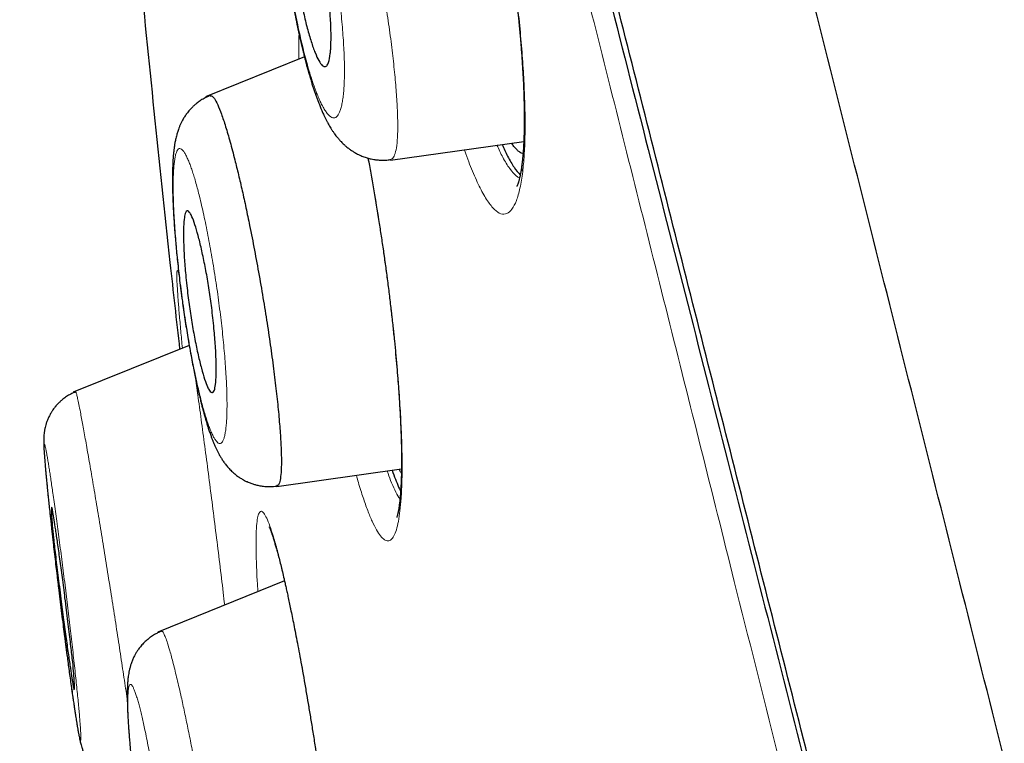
# Model space of a CAD drawing. Header units: millimetres. Extents: x 8 to 428, y 12 to 633.
# Tile 594 of 656: x 29 to 38, y 598 to 605. Entities that reach past the tile are written whole.
import ezdxf

# ---------------------------------------------------------------- set-up
doc = ezdxf.new("R2010")
doc.units = ezdxf.units.MM

msp = doc.modelspace()

# ---------------------------------------------------------------- linework, layer by layer
at = {"color": 7, "linetype": 'Continuous', "lineweight": 30}
for p, q in [((31.4362, 604.4485), (30.4568, 604.0528)), ((32.2882, 603.4288), (33.6048, 603.6139)), ((30.2972, 601.5974), (29.1505, 601.134)), ((29.1741, 601.1347), (29.1754, 601.1343)), ((31.1639, 600.2022), (32.3958, 600.3753)), ((31.2394, 599.2691), (29.9884, 598.7636))]:
    msp.add_line(p, q, dxfattribs=at)
at = {"color": 8, "linetype": 'Continuous', "lineweight": 0}
msp.add_line((31.1627, 600.2105), (31.1574, 600.2093), dxfattribs=at)
for centre, radius, start, end in [((33.8097, 603.3716), 0.2233, 173.17032, 195.19926), ((32.5658, 600.4445), 0.1695, 179.94273, 195.15665)]:
    msp.add_arc(centre, radius, start, end, dxfattribs=at)
at = {"color": 7, "linetype": 'Continuous', "lineweight": 30}
for points, knots in [([(56.3084, 527.3384), (55.9941, 528.5668), (55.3684, 531.0114), (54.3974, 534.7811), (53.4234, 538.5622), (52.4446, 542.3549), (51.3648, 546.5405), (50.183, 551.1198), (48.9006, 556.0848), (47.4721, 561.6321), (45.8955, 567.7613), (44.1799, 574.4914), (42.4631, 581.2401), (40.7476, 588.0178), (39.3195, 593.6739), (38.1816, 598.1969), (37.3257, 601.5945), (36.4727, 604.9786), (35.6271, 608.3232), (34.8459, 611.3996), (34.1381, 614.1634), (33.5133, 616.5785), (32.9472, 618.7238), (32.4509, 620.5782), (32.0208, 622.1762), (31.5881, 623.7788), (31.1759, 625.3003), (30.7985, 626.6691), (30.5002, 627.7515), (30.2756, 628.5792), (30.1231, 629.1471), (30.0342, 629.4727), (29.9948, 629.5945), (29.9826, 629.6146), (29.9857, 629.6052), (29.9857, 629.605)], [0, 0, 0, 0, 0.028425, 0.05657, 0.08452, 0.112315, 0.140016, 0.176199, 0.212256, 0.248183, 0.296953, 0.345657, 0.394582, 0.443744, 0.49315, 0.518006, 0.543042, 0.568293, 0.593809, 0.619642, 0.641414, 0.663436, 0.685472, 0.707234, 0.728735, 0.750032, 0.781689, 0.813116, 0.844401, 0.875629, 0.90684, 0.937939, 0.968835, 0.999454, 1, 1, 1, 1]), ([(54.5761, 527.4603), (54.3206, 528.4477), (53.8101, 530.4211), (53.0168, 533.4619), (52.215, 536.5316), (51.406, 539.6262), (50.5923, 542.7349), (49.6218, 546.4474), (48.4925, 550.7662), (47.2059, 555.6873), (45.8649, 560.8321), (44.4675, 566.1972), (43.0203, 571.7862), (41.5753, 577.3784), (40.1347, 582.9755), (38.6996, 588.5719), (37.5102, 593.2244), (36.5673, 596.9299), (35.8639, 599.6964), (35.1673, 602.4405), (34.4806, 605.1489), (33.8086, 607.8004), (33.2122, 610.1526), (32.6923, 612.1956), (32.2467, 613.9432), (31.8285, 615.5689), (31.3997, 617.217), (30.9761, 618.8254), (30.5716, 620.3571), (30.1957, 621.7794), (29.8532, 623.0757), (29.5446, 624.2322), (29.2853, 625.1978), (29.073, 625.9938), (28.8919, 626.6849), (28.7556, 627.2131), (28.6704, 627.5424), (28.6329, 627.6688), (28.6214, 627.6916), (28.6242, 627.6814), (28.6243, 627.6812)], [0, 0, 0, 0, 0.023406, 0.046777, 0.070122, 0.093442, 0.116743, 0.140035, 0.176612, 0.213166, 0.24969, 0.291147, 0.332584, 0.37405, 0.415564, 0.457116, 0.498706, 0.519522, 0.540358, 0.561218, 0.582102, 0.603013, 0.623947, 0.639667, 0.655399, 0.671137, 0.686871, 0.707827, 0.728758, 0.749662, 0.77471, 0.79973, 0.824744, 0.849753, 0.874758, 0.906003, 0.93721, 0.968374, 0.999494, 1, 1, 1, 1]), ([(28.6685, 627.05), (28.6877, 626.9842), (28.7295, 626.8404), (28.889, 626.2191), (29.1259, 625.3278), (29.4129, 624.2626), (29.7761, 622.9206), (30.1762, 621.4271), (30.592, 619.8708), (31.0012, 618.3376), (31.4679, 616.5798), (31.9955, 614.5711), (32.5765, 612.3352), (33.2419, 609.7551), (33.9882, 606.8449), (34.8071, 603.6426), (35.6443, 600.3645), (36.4927, 597.0382), (37.4857, 593.1343), (38.2007, 590.3293), (38.6292, 588.6486)], [0, 0, 0, 0, 0.070953, 0.15488, 0.217851, 0.281106, 0.345079, 0.409356, 0.452146, 0.494965, 0.537942, 0.580866, 0.623631, 0.666583, 0.718021, 0.769234, 0.820601, 0.872047, 0.923333, 1, 1, 1, 1]), ([(32.7356, 608.2484), (32.7355, 608.2485), (32.735, 608.2489), (32.7367, 608.2469), (32.7405, 608.2421), (32.7471, 608.2333), (32.7562, 608.2199), (32.7688, 608.2001), (32.785, 608.1718), (32.8035, 608.137), (32.8229, 608.0974), (32.8397, 608.0611), (32.8527, 608.0315), (32.8615, 608.011), (32.8687, 607.9939), (32.875, 607.9788), (32.8816, 607.9627), (32.8897, 607.9425), (32.9028, 607.909), (32.9204, 607.8626), (32.9417, 607.8039), (32.9628, 607.7434), (32.984, 607.6804), (33.0057, 607.613), (33.0288, 607.5389), (33.0535, 607.4563), (33.08, 607.3645), (33.1025, 607.2828), (33.1202, 607.2169), (33.132, 607.1721), (33.1424, 607.1317), (33.1515, 607.0961), (33.1596, 607.0641), (33.1665, 607.0366), (33.1721, 607.0142), (33.1764, 606.9964), (33.1816, 606.9754), (33.1888, 606.9457), (33.1983, 606.9062), (33.2091, 606.8605), (33.2208, 606.8102), (33.2335, 606.7547), (33.2482, 606.6894), (33.265, 606.6134), (33.2838, 606.5256), (33.3037, 606.4301), (33.3246, 606.3268), (33.3441, 606.2272), (33.362, 606.1327), (33.3783, 606.0446), (33.3947, 605.9526), (33.4113, 605.8569), (33.4279, 605.7581), (33.4438, 605.6594), (33.4594, 605.5589), (33.4742, 605.4597), (33.4881, 605.3626), (33.5003, 605.2731), (33.511, 605.1912), (33.5203, 605.1169), (33.5283, 605.0501), (33.5352, 604.9906), (33.541, 604.9385), (33.5458, 604.8935), (33.5498, 604.8555), (33.5532, 604.8227), (33.556, 604.795), (33.5584, 604.7699), (33.5609, 604.7443), (33.5638, 604.7129), (33.5674, 604.6741), (33.5715, 604.6278), (33.576, 604.5744), (33.5808, 604.5137), (33.5858, 604.4462), (33.5906, 604.375), (33.5949, 604.3039), (33.599, 604.2286), (33.6026, 604.1512), (33.6055, 604.0731), (33.6075, 604.0024), (33.6087, 603.9387), (33.6094, 603.8816), (33.6095, 603.8308), (33.6093, 603.786), (33.6088, 603.7463), (33.6081, 603.7108), (33.6074, 603.6835), (33.6068, 603.6635), (33.6063, 603.6497), (33.6058, 603.6367), (33.6053, 603.6244), (33.6048, 603.6122), (33.6042, 603.5993), (33.6034, 603.5844), (33.6025, 603.5666), (33.6012, 603.5454), (33.5996, 603.5209), (33.5975, 603.4935), (33.5949, 603.4634), (33.5918, 603.431), (33.5892, 603.4096), (33.5879, 603.3983)], [0, 0, 0, 0, 0.0018984, 0.0138037, 0.0249902, 0.0352606, 0.0459098, 0.0612551, 0.0775568, 0.094591, 0.1114398, 0.1273696, 0.1355768, 0.1424759, 0.1480414, 0.1522841, 0.1568658, 0.1629347, 0.1704933, 0.1862049, 0.2016791, 0.2167573, 0.2314394, 0.2465732, 0.2625839, 0.2797394, 0.2980516, 0.317534, 0.3266106, 0.3348831, 0.3422139, 0.3486038, 0.3540534, 0.3592596, 0.3631665, 0.3658254, 0.368543, 0.3740866, 0.3811855, 0.3888182, 0.3973176, 0.4065516, 0.4165197, 0.4295854, 0.4437272, 0.4589436, 0.4752323, 0.4925906, 0.5056429, 0.5192381, 0.5333748, 0.5480516, 0.5632676, 0.5786689, 0.5933025, 0.6093402, 0.6242676, 0.6380883, 0.6508051, 0.6624199, 0.6729327, 0.6823434, 0.6906517, 0.697857, 0.7039589, 0.7090096, 0.7138277, 0.7174715, 0.7213073, 0.7264087, 0.7329685, 0.740638, 0.7496516, 0.7600093, 0.7717106, 0.7846706, 0.7975378, 0.8098409, 0.8258352, 0.8407615, 0.8546195, 0.8674098, 0.8792464, 0.889996, 0.8996602, 0.9083977, 0.9164816, 0.9239177, 0.9273931, 0.9307069, 0.9338593, 0.9368502, 0.9396799, 0.9429426, 0.9465382, 0.9511483, 0.9567712, 0.963405, 0.9710472, 0.9796955, 0.9893472, 1, 1, 1, 1]), ([(31.5794, 607.2803), (31.5636, 607.2734), (31.5335, 607.2603), (31.4926, 607.2365), (31.4575, 607.2124), (31.4283, 607.1889), (31.4036, 607.1664), (31.3823, 607.1447), (31.3637, 607.1238), (31.348, 607.1043), (31.3348, 607.0865), (31.3231, 607.0696), (31.3114, 607.0514), (31.2999, 607.0319), (31.2893, 607.0124), (31.2798, 606.9935), (31.2701, 606.9726), (31.2609, 606.9509), (31.2525, 606.9292), (31.2457, 606.9097), (31.2404, 606.8935), (31.2364, 606.8801), (31.2328, 606.8679), (31.2286, 606.8526), (31.2238, 606.8335), (31.2184, 606.8101), (31.2131, 606.7842), (31.2081, 606.7563), (31.2038, 606.7292), (31.2004, 606.7044), (31.1978, 606.6835), (31.1956, 606.6645), (31.1938, 606.6471), (31.1923, 606.6305), (31.1907, 606.6125), (31.1891, 606.5922), (31.1876, 606.5699), (31.1863, 606.5476), (31.1853, 606.5264), (31.1842, 606.5028), (31.1833, 606.4772), (31.1826, 606.4493), (31.182, 606.416), (31.1816, 606.3737), (31.1818, 606.3195), (31.1828, 606.2586), (31.1847, 606.1925), (31.1871, 606.1333), (31.1896, 606.0847), (31.1915, 606.0504), (31.1931, 606.0227), (31.1947, 605.9986), (31.1963, 605.9746), (31.1985, 605.943), (31.2016, 605.9019), (31.2059, 605.8498), (31.2113, 605.7895), (31.2179, 605.7207), (31.2255, 605.6483), (31.2341, 605.5732), (31.2433, 605.4973), (31.2535, 605.4189), (31.2643, 605.3406), (31.2756, 605.2635), (31.2891, 605.1758), (31.305, 605.0782), (31.3236, 604.972), (31.3426, 604.8702), (31.3598, 604.7835), (31.375, 604.7109), (31.3879, 604.6512), (31.4009, 604.5938), (31.4137, 604.5392), (31.426, 604.4888), (31.4381, 604.4407), (31.4495, 604.3968), (31.46, 604.3578), (31.4674, 604.331), (31.4724, 604.3134), (31.476, 604.3008), (31.4804, 604.2855), (31.486, 604.266), (31.4943, 604.238), (31.5048, 604.2034), (31.5173, 604.1639), (31.5298, 604.1256), (31.5425, 604.0882), (31.5552, 604.0522), (31.5659, 604.0231), (31.5743, 604.001), (31.5807, 603.9846), (31.5875, 603.9672), (31.5955, 603.9475), (31.6039, 603.9274), (31.6119, 603.909), (31.6198, 603.8911), (31.6292, 603.8705), (31.6408, 603.8462), (31.6534, 603.821), (31.6658, 603.7974), (31.6779, 603.7756), (31.6904, 603.7542), (31.704, 603.7322), (31.7186, 603.71), (31.7333, 603.689), (31.747, 603.6707), (31.7596, 603.6548), (31.77, 603.6422), (31.7792, 603.6317), (31.788, 603.6219), (31.7991, 603.61), (31.8126, 603.5962), (31.8268, 603.5827), (31.8392, 603.5715), (31.8487, 603.5634), (31.8591, 603.5548), (31.8736, 603.5433), (31.8951, 603.5276), (31.9211, 603.5106), (31.9541, 603.4915), (31.9919, 603.4731), (32.0338, 603.4569), (32.0689, 603.4463), (32.0991, 603.4392), (32.126, 603.4341), (32.1589, 603.4298), (32.1975, 603.4273), (32.2413, 603.4276), (32.2715, 603.4311), (32.2875, 603.4329)], [0, 0, 0, 0, 0.010664, 0.020418, 0.029182, 0.0369, 0.043581, 0.049944, 0.056234, 0.061917, 0.066614, 0.071126, 0.076242, 0.08198, 0.087286, 0.092437, 0.098055, 0.104922, 0.11135, 0.117087, 0.121684, 0.125341, 0.128936, 0.132584, 0.139004, 0.145986, 0.15362, 0.162098, 0.171178, 0.177825, 0.183929, 0.18944, 0.194296, 0.198863, 0.203676, 0.209548, 0.215967, 0.222015, 0.227675, 0.232982, 0.240674, 0.247681, 0.254389, 0.265799, 0.278893, 0.2935, 0.308402, 0.323468, 0.332202, 0.339411, 0.345097, 0.349493, 0.354324, 0.359942, 0.368874, 0.379279, 0.391161, 0.404487, 0.41925, 0.432649, 0.447045, 0.461809, 0.476301, 0.490524, 0.50448, 0.524916, 0.544763, 0.564026, 0.582715, 0.594861, 0.606759, 0.618408, 0.629809, 0.640651, 0.650371, 0.660952, 0.669735, 0.676712, 0.679373, 0.68196, 0.685513, 0.690112, 0.69576, 0.705727, 0.715694, 0.725394, 0.734926, 0.744674, 0.754237, 0.759175, 0.763447, 0.768331, 0.774219, 0.780708, 0.786342, 0.790984, 0.797321, 0.80531, 0.813854, 0.821635, 0.828202, 0.835188, 0.84261, 0.850143, 0.85755, 0.863815, 0.86894, 0.873759, 0.876721, 0.879854, 0.883861, 0.888795, 0.894086, 0.898222, 0.901117, 0.903215, 0.907606, 0.913512, 0.92087, 0.928309, 0.938715, 0.948103, 0.956622, 0.960878, 0.966316, 0.973005, 0.980894, 0.98992, 1, 1, 1, 1]), ([(31.6422, 605.2849), (31.6498, 605.2341), (31.6658, 605.1275), (31.6836, 604.9649), (31.6965, 604.8001), (31.7001, 604.6725), (31.6988, 604.583), (31.6963, 604.5266), (31.6902, 604.4567), (31.6787, 604.3959), (31.66, 604.3625), (31.6451, 604.3531), (31.6344, 604.3523), (31.624, 604.3558), (31.606, 604.3687), (31.5792, 604.4054), (31.542, 604.4854), (31.5035, 604.5945), (31.4645, 604.7287), (31.4153, 604.9288), (31.373, 605.1499), (31.3428, 605.3682), (31.3255, 605.53), (31.3129, 605.6948), (31.3093, 605.8307), (31.3112, 605.9318), (31.3166, 606.0185), (31.3274, 606.089), (31.3448, 606.13), (31.3603, 606.1424), (31.3722, 606.1433), (31.3824, 606.1396), (31.4, 606.1264), (31.4268, 606.0889), (31.4639, 606.0075), (31.5029, 605.8972), (31.5419, 605.7632), (31.5921, 605.5646), (31.6222, 605.3962), (31.6422, 605.2849)], [0, 0, 0, 0, 0.027146, 0.056886, 0.08951, 0.124968, 0.142385, 0.158541, 0.173356, 0.210276, 0.235627, 0.24977, 0.26083, 0.271766, 0.282633, 0.315088, 0.346931, 0.378433, 0.409448, 0.440152, 0.500333, 0.527168, 0.556674, 0.589383, 0.624923, 0.647629, 0.668232, 0.703445, 0.730537, 0.749566, 0.760702, 0.771779, 0.78285, 0.815576, 0.847745, 0.879149, 0.91022, 0.940636, 1, 1, 1, 1]), ([(29.7412, 606.0321), (29.7605, 605.8248), (29.8262, 605.1176), (29.948, 603.912), (30.0823, 602.6282), (30.1706, 601.8445), (30.2027, 601.5592)], [0, 0, 0, 0, 0.138882, 0.473831, 0.808473, 1, 1, 1, 1]), ([(30.5027, 604.0659), (30.4866, 604.0589), (30.4558, 604.0454), (30.4143, 604.0208), (30.3791, 603.996), (30.3503, 603.9721), (30.3274, 603.9505), (30.304, 603.9261), (30.2805, 603.898), (30.257, 603.8654), (30.239, 603.8364), (30.2243, 603.8096), (30.2117, 603.7838), (30.2001, 603.757), (30.1906, 603.7319), (30.1836, 603.7113), (30.1782, 603.694), (30.173, 603.6756), (30.1675, 603.6544), (30.1612, 603.6267), (30.1549, 603.5942), (30.1493, 603.5582), (30.1447, 603.5222), (30.141, 603.4857), (30.1381, 603.4497), (30.136, 603.4167), (30.1344, 603.3858), (30.1333, 603.355), (30.1324, 603.3254), (30.1319, 603.298), (30.1316, 603.2723), (30.1315, 603.2421), (30.1316, 603.2046), (30.1322, 603.1567), (30.1334, 603.1028), (30.1353, 603.0445), (30.1381, 602.9775), (30.142, 602.9031), (30.1471, 602.8211), (30.1527, 602.7422), (30.1588, 602.6658), (30.1654, 602.5904), (30.173, 602.5102), (30.1817, 602.4247), (30.1917, 602.334), (30.2029, 602.2382), (30.2155, 602.1376), (30.2285, 602.0398), (30.2417, 601.9458), (30.2549, 601.8563), (30.269, 601.7658), (30.2834, 601.6775), (30.2987, 601.5877), (30.3146, 601.4992), (30.3308, 601.4135), (30.3459, 601.3374), (30.3594, 601.2724), (30.3712, 601.2174), (30.3815, 601.1711), (30.3915, 601.1279), (30.4019, 601.0837), (30.4127, 601.0394), (30.424, 600.9952), (30.435, 600.9533), (30.4461, 600.9126), (30.4567, 600.875), (30.4676, 600.838), (30.4793, 600.7997), (30.4925, 600.7588), (30.5039, 600.7256), (30.5128, 600.7006), (30.5184, 600.6853), (30.5233, 600.6724), (30.5276, 600.6612), (30.5323, 600.6493), (30.5399, 600.6302), (30.5502, 600.606), (30.5627, 600.5782), (30.5758, 600.5511), (30.5901, 600.5238), (30.606, 600.4957), (30.6211, 600.4713), (30.634, 600.4521), (30.6447, 600.437), (30.6559, 600.422), (30.669, 600.4057), (30.6886, 600.3827), (30.7142, 600.3559), (30.748, 600.3255), (30.7809, 600.3004), (30.8129, 600.2794), (30.8408, 600.2635), (30.8667, 600.2507), (30.8883, 600.2413), (30.9077, 600.2337), (30.9299, 600.226), (30.9593, 600.2174), (30.9983, 600.2087), (31.0464, 600.2023), (31.1028, 600.2), (31.1423, 600.2042), (31.1633, 600.2064)], [0, 0, 0, 0, 0.01052, 0.0201, 0.028646, 0.036089, 0.042386, 0.047553, 0.056754, 0.065208, 0.07363, 0.079811, 0.086957, 0.095005, 0.102136, 0.10753, 0.111933, 0.117517, 0.124132, 0.131302, 0.143421, 0.154585, 0.165332, 0.177336, 0.188967, 0.198109, 0.207037, 0.216191, 0.224487, 0.231996, 0.238765, 0.245142, 0.255887, 0.267935, 0.281288, 0.295332, 0.309147, 0.326886, 0.344233, 0.3612, 0.375398, 0.390099, 0.405574, 0.421812, 0.438817, 0.456594, 0.47515, 0.494489, 0.510529, 0.527077, 0.544135, 0.56106, 0.57703, 0.595651, 0.612786, 0.628425, 0.642568, 0.653969, 0.664164, 0.673286, 0.683256, 0.694702, 0.704737, 0.715666, 0.726441, 0.736533, 0.74594, 0.757024, 0.769099, 0.782053, 0.78736, 0.792494, 0.796664, 0.79983, 0.803267, 0.807952, 0.818276, 0.827569, 0.836175, 0.845553, 0.855283, 0.864627, 0.869946, 0.874613, 0.879433, 0.884571, 0.890623, 0.901311, 0.910759, 0.92094, 0.927669, 0.93471, 0.940774, 0.945567, 0.949196, 0.953298, 0.95926, 0.967027, 0.976507, 0.987561, 1, 1, 1, 1]), ([(30.5033, 604.0625), (30.5082, 604.0644), (30.5202, 604.0692), (30.5454, 604.0406), (30.5779, 603.9811), (30.6153, 603.8874), (30.6567, 603.763), (30.7012, 603.6109), (30.7442, 603.4486), (30.7845, 603.285), (30.8212, 603.1268), (30.8581, 602.9587), (30.8988, 602.7629), (30.9427, 602.5388), (30.9888, 602.2882), (31.0323, 602.0354), (31.0723, 601.7849), (31.1081, 601.5408), (31.1389, 601.3073), (31.1646, 601.0883), (31.1849, 600.8866), (31.1993, 600.7052), (31.2077, 600.5472), (31.2096, 600.4157), (31.2048, 600.3139), (31.1933, 600.2459), (31.1793, 600.2105), (31.167, 600.2105), (31.1627, 600.2105)], [0, 0, 0, 0, 0.028002, 0.069247, 0.110259, 0.151104, 0.192178, 0.233464, 0.274869, 0.305949, 0.33701, 0.36805, 0.399068, 0.440378, 0.481682, 0.522965, 0.564189, 0.605331, 0.646427, 0.687568, 0.728783, 0.770058, 0.811373, 0.852739, 0.894203, 0.935765, 0.9774, 1, 1, 1, 1]), ([(33.5973, 603.4918), (33.5951, 603.4922), (33.5858, 603.4938), (33.5682, 603.504), (33.5446, 603.5221), (33.5203, 603.5479), (33.5002, 603.5727), (33.4881, 603.5915), (33.4845, 603.597)], [0, 0, 0, 0, 0.063334, 0.276032, 0.48932, 0.70083, 0.912048, 1, 1, 1, 1]), ([(33.3923, 603.584), (33.4099, 603.5439), (33.4498, 603.4531), (33.5097, 603.3501), (33.5497, 603.3049), (33.5696, 603.2824)], [0, 0, 0, 0, 0.2840856, 0.6432655, 1, 1, 1, 1]), ([(32.0646, 603.4483), (32.0738, 603.3987), (32.0923, 603.2987), (32.1196, 603.1437), (32.1466, 602.9841), (32.1718, 602.8281), (32.1951, 602.6769), (32.2167, 602.5311), (32.2375, 602.3833), (32.2574, 602.2339), (32.2765, 602.0831), (32.2944, 601.9323), (32.3108, 601.7846), (32.3255, 601.6434), (32.3383, 601.5108), (32.3493, 601.3871), (32.3588, 601.2722), (32.3668, 601.1659), (32.3735, 601.0681), (32.3785, 600.988), (32.3821, 600.9235), (32.3848, 600.8727), (32.387, 600.8251), (32.389, 600.7807), (32.3906, 600.738), (32.3923, 600.6915), (32.3938, 600.6384), (32.3952, 600.5775), (32.3962, 600.5115), (32.3963, 600.4677), (32.3963, 600.4447)], [0, 0, 0, 0, 0.047888, 0.096735, 0.146339, 0.196691, 0.240441, 0.284736, 0.329586, 0.375056, 0.421176, 0.467955, 0.51473, 0.559571, 0.602339, 0.643014, 0.68158, 0.718024, 0.752337, 0.784515, 0.804383, 0.823338, 0.84138, 0.858511, 0.874731, 0.891546, 0.914156, 0.939778, 0.968397, 1, 1, 1, 1]), ([(33.5879, 603.3983), (33.5865, 603.3873), (33.5839, 603.3666), (33.5798, 603.3394), (33.5762, 603.3171), (33.573, 603.2993), (33.5703, 603.2853), (33.567, 603.2695), (33.5629, 603.2509), (33.5584, 603.2328), (33.5545, 603.2187), (33.5513, 603.2078), (33.5481, 603.1978), (33.5449, 603.1886), (33.5419, 603.1808), (33.5394, 603.1748), (33.5376, 603.1707), (33.5364, 603.1683), (33.5357, 603.167), (33.5359, 603.1672), (33.5359, 603.1673)], [0, 0, 0, 0, 0.082189, 0.154441, 0.216766, 0.269175, 0.311681, 0.344944, 0.422452, 0.505819, 0.556298, 0.607217, 0.660852, 0.718228, 0.777835, 0.832003, 0.879611, 0.929237, 0.982134, 1, 1, 1, 1]), ([(30.5078, 602.0564), (30.5118, 602.0269), (30.5204, 601.9639), (30.5321, 601.865), (30.5452, 601.7368), (30.558, 601.5815), (30.5653, 601.416), (30.5644, 601.281), (30.5565, 601.1911), (30.5436, 601.1436), (30.5286, 601.1271), (30.5131, 601.131), (30.4965, 601.1501), (30.4758, 601.1897), (30.4497, 601.2587), (30.4184, 601.3659), (30.3856, 601.5001), (30.3531, 601.6548), (30.3223, 601.8239), (30.2999, 601.9716), (30.284, 602.0932), (30.2727, 602.1913), (30.2599, 602.3191), (30.2471, 602.4742), (30.2403, 602.6379), (30.2412, 602.7715), (30.2481, 602.862), (30.2603, 602.9116), (30.2747, 602.9291), (30.2903, 602.925), (30.3065, 602.9055), (30.3274, 602.8651), (30.3534, 602.7953), (30.3851, 602.6872), (30.4181, 602.5531), (30.4507, 602.3992), (30.4818, 602.2318), (30.4991, 602.1148), (30.5078, 602.0564)], [0, 0, 0, 0, 0.015774, 0.033628, 0.053354, 0.086805, 0.124927, 0.163808, 0.197554, 0.226057, 0.24958, 0.270422, 0.291183, 0.312104, 0.343246, 0.374545, 0.405751, 0.437165, 0.468743, 0.500314, 0.516008, 0.533643, 0.553256, 0.586805, 0.624872, 0.662407, 0.695734, 0.724643, 0.7494, 0.77041, 0.791534, 0.81251, 0.843935, 0.875113, 0.90642, 0.937532, 0.968794, 1, 1, 1, 1]), ([(29.1748, 601.1382), (29.1583, 601.1309), (29.1269, 601.1171), (29.0853, 601.0919), (29.0509, 601.0668), (29.0235, 601.0433), (29.0025, 601.0229), (28.9869, 601.0059), (28.9747, 600.9916), (28.9627, 600.9765), (28.9494, 600.9584), (28.9341, 600.935), (28.918, 600.9069), (28.9029, 600.8757), (28.8897, 600.8428), (28.8799, 600.8123), (28.8735, 600.7874), (28.8695, 600.7688), (28.8667, 600.7538), (28.8637, 600.7344), (28.8611, 600.7108), (28.8595, 600.6863), (28.8589, 600.6677), (28.8588, 600.6462), (28.8591, 600.6232), (28.8601, 600.5963), (28.8615, 600.5685), (28.8633, 600.5393), (28.8652, 600.5113), (28.8674, 600.483), (28.8696, 600.4546), (28.872, 600.4255), (28.8746, 600.3955), (28.8774, 600.3638), (28.8806, 600.3286), (28.8844, 600.2881), (28.889, 600.2404), (28.8945, 600.1847), (28.9006, 600.1243), (28.9073, 600.0598), (28.9143, 599.9935), (28.9218, 599.9237), (28.9295, 599.8529), (28.9374, 599.7822), (28.9465, 599.701), (28.9569, 599.6098), (28.9684, 599.5098), (28.9796, 599.4143), (28.9904, 599.3239), (29.0005, 599.239), (29.0101, 599.1598), (29.0193, 599.0843), (29.0294, 599.0025), (29.0406, 598.9126), (29.0529, 598.8153), (29.0641, 598.727), (29.0744, 598.6478), (29.0836, 598.5774), (29.0928, 598.5071), (29.1024, 598.4358), (29.1124, 598.3623), (29.1228, 598.2872), (29.1334, 598.211), (29.1431, 598.1437), (29.1516, 598.0853), (29.1589, 598.0361), (29.1657, 597.9907), (29.1718, 597.9512), (29.1769, 597.9187), (29.1805, 597.8957), (29.1831, 597.8801), (29.1847, 597.87), (29.1861, 597.8614), (29.1873, 597.8541), (29.1886, 597.8464), (29.1902, 597.8365), (29.1924, 597.8238), (29.195, 597.8084), (29.1979, 597.7919), (29.2009, 597.7753), (29.2037, 597.7599), (29.2063, 597.7459), (29.2096, 597.729), (29.2134, 597.7103), (29.2179, 597.6894), (29.2228, 597.6686), (29.2279, 597.6485), (29.2352, 597.6229), (29.2457, 597.5923), (29.2575, 597.5633), (29.2692, 597.5387), (29.2805, 597.5176), (29.292, 597.4983), (29.3056, 597.4774), (29.3215, 597.4558), (29.3393, 597.4341), (29.3593, 597.4123), (29.3843, 597.3883), (29.4164, 597.3619), (29.4544, 597.3358), (29.4979, 597.3119), (29.5458, 597.2914), (29.6, 597.2748), (29.6595, 597.2644), (29.7107, 597.2605), (29.7414, 597.2633), (29.751, 597.2642)], [0, 0, 0, 0, 0.009581, 0.018218, 0.025788, 0.032203, 0.037403, 0.041352, 0.044503, 0.047421, 0.051659, 0.056535, 0.062532, 0.069357, 0.075534, 0.082068, 0.087337, 0.090324, 0.093723, 0.09769, 0.104731, 0.112234, 0.119855, 0.127753, 0.140177, 0.153516, 0.16707, 0.179425, 0.190579, 0.20067, 0.211275, 0.220934, 0.230538, 0.240265, 0.250294, 0.261704, 0.274501, 0.288691, 0.304285, 0.31836, 0.33339, 0.348409, 0.362977, 0.377094, 0.390763, 0.410376, 0.428845, 0.446189, 0.462419, 0.477543, 0.491563, 0.5047, 0.517807, 0.535374, 0.553047, 0.570828, 0.584239, 0.597718, 0.611301, 0.625597, 0.640832, 0.657011, 0.674139, 0.692218, 0.7048, 0.717805, 0.730806, 0.742368, 0.752371, 0.760816, 0.764713, 0.768159, 0.771155, 0.7737, 0.775993, 0.779394, 0.784164, 0.78974, 0.796448, 0.803303, 0.809795, 0.815922, 0.821683, 0.832801, 0.842693, 0.852363, 0.86188, 0.871242, 0.880204, 0.888284, 0.894972, 0.899132, 0.903096, 0.9077, 0.912994, 0.917743, 0.922957, 0.928947, 0.936339, 0.945137, 0.95351, 0.962771, 0.972836, 0.983591, 0.994891, 1, 1, 1, 1]), ([(32.3963, 600.444), (32.3962, 600.422), (32.396, 600.3801), (32.3949, 600.3233), (32.3935, 600.2739), (32.3918, 600.2315), (32.39, 600.1953), (32.3881, 600.1653), (32.3864, 600.1409), (32.3849, 600.1215), (32.3836, 600.106), (32.3826, 600.0941), (32.3816, 600.084), (32.3804, 600.0723), (32.3789, 600.0576), (32.3768, 600.0397), (32.3747, 600.0226), (32.3725, 600.0066), (32.3703, 599.992), (32.368, 599.9777), (32.3656, 599.9637), (32.3631, 599.9512), (32.361, 599.9409), (32.3589, 599.9317), (32.3566, 599.9222), (32.354, 599.912), (32.3511, 599.9024), (32.349, 599.8969), (32.349, 599.8969), (32.3491, 599.8969)], [0, 0, 0, 0, 0.072379, 0.138573, 0.198642, 0.252634, 0.300586, 0.342529, 0.376525, 0.405241, 0.42869, 0.446883, 0.461295, 0.476969, 0.505002, 0.53718, 0.573123, 0.602313, 0.632884, 0.664829, 0.698143, 0.731449, 0.759497, 0.781792, 0.810582, 0.85492, 0.913033, 0.966947, 1, 1, 1, 1]), ([(32.3039, 600.3624), (32.3064, 600.355), (32.3198, 600.3144), (32.3438, 600.2527), (32.3692, 600.1906), (32.3834, 600.1624), (32.3874, 600.1546)], [0, 0, 0, 0, 0.08437, 0.464838, 0.85099, 1, 1, 1, 1]), ([(32.395, 600.3337), (32.39, 600.3417), (32.383, 600.353), (32.3757, 600.3679), (32.3735, 600.3722)], [0, 0, 0, 0, 0.709615, 1, 1, 1, 1]), ([(29.0693, 599.1004), (29.0742, 599.0605), (29.0839, 598.9821), (29.1024, 598.8343), (29.1228, 598.6677), (29.1422, 598.5013), (29.1547, 598.3751), (29.1612, 598.2865), (29.1639, 598.2153), (29.1609, 598.1856), (29.1555, 598.2005), (29.1483, 598.2386), (29.1377, 598.3058), (29.1229, 598.4042), (29.1037, 598.5357), (29.0804, 598.6979), (29.0543, 598.8863), (29.0319, 599.0622), (29.0136, 599.2102), (28.9949, 599.3593), (28.9741, 599.5266), (28.9549, 599.6935), (28.9424, 599.8188), (28.9362, 599.9062), (28.934, 599.9754), (28.937, 600.0043), (28.9423, 599.9886), (28.9533, 599.9322), (28.9718, 599.8142), (28.9964, 599.6454), (29.0187, 599.4869), (29.044, 599.3025), (29.0608, 599.1686), (29.0693, 599.1004)], [0, 0, 0, 0, 0.021278, 0.041826, 0.080371, 0.116069, 0.148852, 0.178647, 0.205677, 0.250694, 0.276423, 0.303723, 0.332623, 0.363177, 0.395159, 0.428955, 0.464293, 0.501196, 0.522681, 0.543347, 0.582341, 0.618121, 0.650975, 0.680688, 0.70739, 0.751486, 0.777222, 0.804609, 0.863436, 0.895236, 0.928639, 0.963619, 1, 1, 1, 1]), ([(31.0863, 599.8048), (31.0863, 599.8048), (31.0863, 599.8047), (31.0879, 599.8016), (31.0911, 599.7947), (31.0965, 599.7822), (31.1039, 599.7633), (31.1127, 599.7392), (31.1228, 599.7099), (31.1338, 599.6756), (31.1453, 599.6378), (31.1571, 599.5968), (31.1704, 599.549), (31.1851, 599.4936), (31.2013, 599.4296), (31.2179, 599.3613), (31.2325, 599.2993), (31.2447, 599.2457), (31.2548, 599.2009), (31.2655, 599.1525), (31.2771, 599.0988), (31.2899, 599.0386), (31.3039, 598.9714), (31.3191, 598.897), (31.3355, 598.8151), (31.3531, 598.7252), (31.3718, 598.6271), (31.3917, 598.5204), (31.4128, 598.405), (31.4349, 598.2807), (31.457, 598.1532), (31.479, 598.0235), (31.5006, 597.8923), (31.5229, 597.7542), (31.544, 597.6195), (31.5638, 597.4893), (31.5823, 597.3648), (31.6009, 597.2366), (31.6195, 597.1048), (31.6381, 596.9698), (31.6565, 596.8319), (31.6747, 596.6916), (31.6925, 596.5491), (31.7099, 596.4051), (31.7258, 596.2683), (31.7403, 596.1393), (31.7533, 596.0181), (31.7657, 595.8975), (31.7774, 595.7779), (31.7883, 595.6594), (31.7948, 595.5831), (31.7981, 595.5447)], [0, 0, 0, 0, 0.008195, 0.019281, 0.029239, 0.045419, 0.062655, 0.079183, 0.097731, 0.115804, 0.133562, 0.151152, 0.168591, 0.190174, 0.211511, 0.232612, 0.253483, 0.265307, 0.277058, 0.289435, 0.303046, 0.317892, 0.333973, 0.351288, 0.369837, 0.38962, 0.410634, 0.43288, 0.456354, 0.481054, 0.506978, 0.530666, 0.55529, 0.580853, 0.607355, 0.629231, 0.651712, 0.674804, 0.698514, 0.722843, 0.747795, 0.773367, 0.79956, 0.82637, 0.853793, 0.877111, 0.90085, 0.925007, 0.949583, 0.974579, 1, 1, 1, 1]), ([(30.022, 598.7716), (30.009, 598.766), (29.9858, 598.756), (29.9565, 598.7399), (29.9342, 598.7261), (29.9116, 598.7106), (29.8851, 598.6902), (29.8533, 598.6616), (29.8231, 598.6291), (29.7976, 598.5964), (29.7785, 598.5679), (29.762, 598.5399), (29.7467, 598.5098), (29.732, 598.4757), (29.7205, 598.4431), (29.7115, 598.412), (29.7045, 598.3825), (29.6989, 598.3535), (29.6948, 598.3265), (29.692, 598.3034), (29.6901, 598.2839), (29.6887, 598.2667), (29.6876, 598.2516), (29.6868, 598.237), (29.6861, 598.2218), (29.6854, 598.2043), (29.6848, 598.1785), (29.6845, 598.1473), (29.6847, 598.1144), (29.6851, 598.088), (29.6856, 598.0643), (29.6863, 598.0393), (29.6873, 598.0098), (29.6888, 597.9742), (29.6908, 597.9336), (29.6932, 597.8895), (29.6961, 597.8436), (29.6991, 597.7998), (29.7021, 597.7588), (29.7049, 597.7227), (29.7075, 597.6908), (29.7096, 597.6651), (29.7114, 597.6441), (29.7132, 597.6241), (29.7152, 597.6015), (29.7176, 597.5746), (29.7205, 597.5431), (29.7245, 597.5017), (29.7297, 597.4489), (29.7363, 597.385), (29.7438, 597.3158), (29.7519, 597.243), (29.7616, 597.1604), (29.7728, 597.0672), (29.786, 596.9631), (29.8003, 596.8548), (29.8147, 596.7504), (29.8288, 596.6509), (29.8426, 596.5571), (29.8569, 596.4631), (29.8712, 596.3722), (29.885, 596.2871), (29.8979, 596.2096), (29.9099, 596.1396), (29.921, 596.0769), (29.9311, 596.0211), (29.9401, 595.973), (29.9479, 595.9319), (29.9547, 595.8967), (29.9611, 595.8641), (29.9675, 595.8318), (29.9745, 595.7977), (29.9816, 595.7634), (29.9891, 595.728), (29.997, 595.6915), (30.0055, 595.6532), (30.0142, 595.6151), (30.0228, 595.5785), (30.0315, 595.5428), (30.04, 595.509), (30.0483, 595.4776), (30.0559, 595.4496), (30.0632, 595.4236), (30.0711, 595.3967), (30.0804, 595.3666), (30.0902, 595.3369), (30.0999, 595.3095), (30.1092, 595.285), (30.1191, 595.261), (30.1296, 595.2372), (30.1415, 595.2125), (30.1531, 595.1905), (30.1657, 595.1686), (30.1803, 595.1456), (30.1982, 595.1201), (30.222, 595.09), (30.2525, 595.0571), (30.288, 595.0252), (30.3191, 595.0019), (30.3444, 594.9854), (30.3638, 594.9739), (30.3835, 594.9634), (30.4063, 594.9525), (30.433, 594.9414), (30.4644, 594.9306), (30.4998, 594.9209), (30.5403, 594.9132), (30.5855, 594.9085), (30.6348, 594.9077), (30.6685, 594.9114), (30.6858, 594.9134)], [0, 0, 0, 0, 0.007912, 0.014164, 0.018658, 0.022615, 0.029674, 0.037777, 0.047167, 0.055188, 0.061802, 0.067374, 0.07503, 0.083241, 0.092319, 0.100235, 0.108957, 0.118219, 0.126637, 0.134128, 0.141352, 0.146977, 0.152315, 0.157308, 0.162261, 0.168445, 0.175992, 0.189143, 0.199602, 0.207415, 0.214092, 0.221359, 0.230094, 0.240294, 0.251826, 0.263533, 0.275085, 0.286482, 0.295328, 0.303997, 0.311288, 0.316811, 0.321133, 0.32517, 0.330096, 0.33591, 0.342615, 0.350212, 0.362013, 0.375186, 0.388857, 0.402943, 0.417408, 0.43603, 0.455262, 0.475113, 0.495587, 0.512421, 0.529659, 0.547304, 0.564698, 0.580946, 0.596045, 0.61, 0.6228, 0.634447, 0.644939, 0.65369, 0.661434, 0.668481, 0.67592, 0.683845, 0.692615, 0.700721, 0.709931, 0.720142, 0.73043, 0.740585, 0.750607, 0.761279, 0.771115, 0.780037, 0.788456, 0.797001, 0.807593, 0.819457, 0.829187, 0.837902, 0.846635, 0.855496, 0.864095, 0.871602, 0.877455, 0.884438, 0.891998, 0.899601, 0.909907, 0.919719, 0.928503, 0.933269, 0.937654, 0.941661, 0.946102, 0.95195, 0.957877, 0.964725, 0.972441, 0.980955, 0.990178, 1, 1, 1, 1])]:
    msp.add_open_spline(points, degree=3, knots=knots, dxfattribs=at)
at = {"color": 8, "linetype": 'Continuous', "lineweight": 0}
for points, knots in [([(32.3924, 607.7804), (32.3949, 607.8404), (32.4, 607.9606), (32.4154, 608.1103), (32.436, 608.2366), (32.4624, 608.3363), (32.4939, 608.4089), (32.5306, 608.453), (32.5722, 608.4678), (32.6184, 608.4517), (32.669, 608.4046), (32.7234, 608.3288), (32.781, 608.2251), (32.8412, 608.0949), (32.9034, 607.9391), (32.9671, 607.759), (33.0316, 607.5557), (33.0962, 607.3305), (33.1601, 607.0864), (33.2224, 606.8275), (33.2823, 606.5571), (33.3392, 606.2781), (33.3924, 605.9936), (33.4413, 605.7065), (33.4852, 605.4197), (33.5234, 605.1362), (33.5553, 604.8592), (33.5809, 604.5912), (33.6, 604.3345), (33.6126, 604.0917), (33.6186, 603.8652), (33.6177, 603.6579), (33.6104, 603.47), (33.5995, 603.3654), (33.5941, 603.313)], [0, 0, 0, 0, 0.031207, 0.062482, 0.093809, 0.125151, 0.156471, 0.187734, 0.218924, 0.250054, 0.281194, 0.312386, 0.343623, 0.374888, 0.406169, 0.437464, 0.468798, 0.500228, 0.531688, 0.563081, 0.594427, 0.625728, 0.656975, 0.688162, 0.719294, 0.750397, 0.781516, 0.812678, 0.843885, 0.875123, 0.906368, 0.937599, 0.968805, 1, 1, 1, 1]), ([(31.5802, 607.2771), (31.5867, 607.2795), (31.6026, 607.2853), (31.6343, 607.2582), (31.674, 607.2007), (31.7189, 607.1091), (31.7678, 606.9869), (31.8197, 606.8367), (31.8694, 606.6761), (31.9154, 606.5139), (31.9572, 606.3567), (31.9988, 606.1896), (32.0443, 605.9946), (32.093, 605.7711), (32.1434, 605.5208), (32.1903, 605.2683), (32.2327, 605.0179), (32.2699, 604.7738), (32.3008, 604.5406), (32.3256, 604.3217), (32.3439, 604.1201), (32.3555, 603.9386), (32.36, 603.7803), (32.3572, 603.6482), (32.3469, 603.5456), (32.3293, 603.4756), (32.3075, 603.4364), (32.2889, 603.4356), (32.2807, 603.4353)], [0, 0, 0, 0, 0.028559, 0.069331, 0.109879, 0.150281, 0.190927, 0.231791, 0.272771, 0.30353, 0.334269, 0.364982, 0.395678, 0.436574, 0.477477, 0.51836, 0.559171, 0.599876, 0.640506, 0.681168, 0.721892, 0.762665, 0.803464, 0.84429, 0.885192, 0.926208, 0.96731, 1, 1, 1, 1]), ([(31.2678, 605.3543), (31.2723, 605.323), (31.2813, 605.2601), (31.2961, 605.1651), (31.3119, 605.0703), (31.3286, 604.9764), (31.346, 604.8842), (31.3654, 604.7875), (31.3868, 604.6873), (31.4103, 604.5845), (31.4345, 604.4859), (31.4591, 604.3926), (31.4826, 604.3103), (31.5048, 604.2383), (31.5258, 604.1754), (31.5466, 604.1176), (31.5674, 604.0649), (31.5881, 604.0172), (31.6099, 603.9722), (31.6326, 603.9312), (31.6557, 603.8964), (31.6778, 603.8705), (31.6989, 603.8534), (31.7188, 603.845), (31.7375, 603.8454), (31.7546, 603.855), (31.7703, 603.8737), (31.7844, 603.9014), (31.7969, 603.9378), (31.8077, 603.982), (31.8165, 604.0337), (31.8235, 604.0927), (31.8284, 604.1592), (31.8315, 604.2324), (31.8325, 604.3122), (31.8314, 604.3985), (31.8282, 604.4906), (31.8231, 604.5876), (31.8159, 604.6895), (31.8068, 604.7953), (31.7959, 604.9042), (31.7833, 605.0147), (31.7689, 605.1271), (31.7537, 605.2345), (31.7382, 605.3359), (31.7226, 605.4307), (31.7062, 605.5248), (31.6887, 605.6182), (31.6704, 605.711), (31.6501, 605.8081), (31.6278, 605.9086), (31.6036, 606.0109), (31.5789, 606.109), (31.5537, 606.2021), (31.5299, 606.2843), (31.5075, 606.3563), (31.4864, 606.4192), (31.4654, 606.4772), (31.4447, 606.53), (31.4244, 606.5773), (31.4031, 606.622), (31.3811, 606.6626), (31.3586, 606.6974), (31.3371, 606.7238), (31.3168, 606.7415), (31.2977, 606.75), (31.28, 606.7495), (31.2638, 606.7401), (31.2491, 606.7216), (31.2359, 606.6941), (31.2243, 606.6579), (31.2144, 606.6136), (31.2062, 606.5618), (31.1999, 606.5027), (31.1955, 606.4362), (31.1929, 606.3628), (31.1921, 606.283), (31.1932, 606.1971), (31.1963, 606.1055), (31.2013, 606.0081), (31.2081, 605.9062), (31.2166, 605.8006), (31.2269, 605.6921), (31.2389, 605.581), (31.2524, 605.4682), (31.2627, 605.3922), (31.2678, 605.3543)], [0, 0, 0, 0, 0.010269, 0.020637, 0.031153, 0.041542, 0.051913, 0.062313, 0.074823, 0.087332, 0.099951, 0.11246, 0.12481, 0.135215, 0.145558, 0.155889, 0.166257, 0.176711, 0.1873, 0.19996, 0.21247, 0.224904, 0.237337, 0.249843, 0.262263, 0.27465, 0.28708, 0.299626, 0.312361, 0.324976, 0.337466, 0.349898, 0.362344, 0.374873, 0.387278, 0.399773, 0.412335, 0.424817, 0.43732, 0.450053, 0.462608, 0.475066, 0.487506, 0.50001, 0.510435, 0.520793, 0.531133, 0.541504, 0.551956, 0.562536, 0.575032, 0.587504, 0.60008, 0.612609, 0.625036, 0.635355, 0.645745, 0.656255, 0.666629, 0.677023, 0.687483, 0.699985, 0.712503, 0.725085, 0.737569, 0.749981, 0.762449, 0.774848, 0.787259, 0.799765, 0.812449, 0.825101, 0.837606, 0.850036, 0.862468, 0.874975, 0.88744, 0.899845, 0.912266, 0.92478, 0.937459, 0.949958, 0.962441, 0.975023, 0.987557, 1, 1, 1, 1]), ([(37.8165, 590.7719), (37.6738, 591.3398), (37.3879, 592.4769), (36.9605, 594.1805), (36.5338, 595.8821), (36.1088, 597.5783), (35.7161, 599.1453), (35.3558, 600.5826), (35.0276, 601.891), (34.7019, 603.1883), (34.3786, 604.4745), (34.1659, 605.319), (34.0595, 605.7414)], [0, 0, 0, 0, 0.111671, 0.223618, 0.335712, 0.44785, 0.55996, 0.648002, 0.736001, 0.823974, 0.911955, 1, 1, 1, 1]), ([(31.3824, 604.4268), (31.3815, 604.4855), (31.3803, 604.5745), (31.3824, 604.6486), (31.3831, 604.6739)], [0, 0, 0, 0, 0.65963, 1, 1, 1, 1]), ([(30.2165, 602.1542), (30.2213, 602.1165), (30.2312, 602.0408), (30.2474, 601.9267), (30.2646, 601.8132), (30.2827, 601.7014), (30.3015, 601.5921), (30.321, 601.4855), (30.3411, 601.382), (30.3616, 601.2826), (30.3823, 601.1884), (30.402, 601.1052), (30.4204, 601.0322), (30.4378, 600.9682), (30.4549, 600.9093), (30.4719, 600.8555), (30.4887, 600.8067), (30.5064, 600.7604), (30.5247, 600.718), (30.5431, 600.6818), (30.5607, 600.6545), (30.5772, 600.6361), (30.5927, 600.6265), (30.607, 600.6258), (30.62, 600.6344), (30.6316, 600.6521), (30.6419, 600.6791), (30.6508, 600.7146), (30.6581, 600.7582), (30.6638, 600.8096), (30.6679, 600.8686), (30.6705, 600.9348), (30.6713, 601.0077), (30.6705, 601.0872), (30.6679, 601.1734), (30.6636, 601.2653), (30.6578, 601.3623), (30.6503, 601.464), (30.6412, 601.5697), (30.6308, 601.6784), (30.6189, 601.789), (30.6057, 601.9014), (30.5912, 602.0152), (30.5756, 602.1293), (30.5589, 602.243), (30.5411, 602.356), (30.5224, 602.4681), (30.5028, 602.5781), (30.4827, 602.685), (30.4622, 602.7881), (30.4413, 602.887), (30.4203, 602.981), (30.4004, 603.0642), (30.3817, 603.1373), (30.3643, 603.2012), (30.347, 603.2601), (30.33, 603.314), (30.3134, 603.3625), (30.2961, 603.4083), (30.2783, 603.4502), (30.2602, 603.4863), (30.2431, 603.514), (30.2269, 603.5329), (30.212, 603.5426), (30.1984, 603.5431), (30.186, 603.5346), (30.1749, 603.5169), (30.1653, 603.4901), (30.157, 603.4544), (30.1502, 603.4108), (30.145, 603.3595), (30.1413, 603.3007), (30.1392, 603.2345), (30.1386, 603.1614), (30.1396, 603.0819), (30.1422, 602.9964), (30.1464, 602.9049), (30.1522, 602.8076), (30.1595, 602.7057), (30.1682, 602.6002), (30.1783, 602.4918), (30.1897, 602.3808), (30.2023, 602.268), (30.2118, 602.192), (30.2165, 602.1542)], [0, 0, 0, 0, 0.012341, 0.024831, 0.037401, 0.049852, 0.062319, 0.074836, 0.087342, 0.099962, 0.112476, 0.124815, 0.135227, 0.145575, 0.155907, 0.166273, 0.17672, 0.187298, 0.199959, 0.212467, 0.224899, 0.237331, 0.24984, 0.262261, 0.274644, 0.287071, 0.299619, 0.312364, 0.324838, 0.337322, 0.349901, 0.362424, 0.374879, 0.387285, 0.399783, 0.412346, 0.424831, 0.437341, 0.450049, 0.462595, 0.475057, 0.48751, 0.500033, 0.512514, 0.524924, 0.537347, 0.549863, 0.562552, 0.575046, 0.587517, 0.600091, 0.612618, 0.625051, 0.635381, 0.645769, 0.656265, 0.66665, 0.677046, 0.687496, 0.700007, 0.71252, 0.725111, 0.737604, 0.749993, 0.762463, 0.774864, 0.787277, 0.799783, 0.812463, 0.825101, 0.837597, 0.850025, 0.862459, 0.874974, 0.887419, 0.899813, 0.912233, 0.924755, 0.937455, 0.949951, 0.962436, 0.975022, 0.987558, 1, 1, 1, 1]), ([(33.5941, 603.313), (33.5859, 603.2568), (33.5693, 603.1441), (33.533, 603.0227), (33.4891, 602.9375), (33.4377, 602.8936), (33.3796, 602.8915), (33.3155, 602.9334), (33.2464, 603.02), (33.1737, 603.1461), (33.0985, 603.3146), (33.0461, 603.4449), (33.0193, 603.5275), (33.0181, 603.5314)], [0, 0, 0, 0, 0.099272, 0.198856, 0.298568, 0.398208, 0.49763, 0.596821, 0.696128, 0.795717, 0.895421, 0.995072, 1, 1, 1, 1]), ([(33.3396, 603.5766), (33.3588, 603.5349), (33.4013, 603.4421), (33.4656, 603.3413), (33.5215, 603.2724), (33.5526, 603.2573), (33.5631, 603.2522)], [0, 0, 0, 0, 0.246018, 0.546531, 0.846469, 1, 1, 1, 1]), ([(32.0671, 603.4475), (32.0767, 603.3964), (32.1032, 603.2554), (32.1444, 603.0145), (32.1901, 602.7296), (32.2324, 602.4418), (32.2707, 602.1547), (32.3046, 601.8709), (32.3339, 601.5933), (32.3584, 601.3247), (32.3778, 601.0677), (32.3919, 600.8258), (32.4008, 600.5998), (32.4017, 600.4667), (32.4022, 600.4002)], [0, 0, 0, 0, 0.0491171, 0.1356058, 0.2219363, 0.3081106, 0.3942877, 0.4806576, 0.5672279, 0.6539322, 0.7406632, 0.8273045, 0.9137627, 1, 1, 1, 1]), ([(30.2301, 601.5702), (30.2245, 601.6278), (30.2128, 601.75), (30.1989, 601.9077), (30.1875, 602.0487), (30.1796, 602.163), (30.1751, 602.2506), (30.1743, 602.3098), (30.177, 602.3406), (30.1837, 602.3382), (30.1904, 602.3216), (30.1958, 602.2967), (30.1966, 602.2934)], [0, 0, 0, 0, 0.097953, 0.208112, 0.31843, 0.428905, 0.539494, 0.65015, 0.760861, 0.87169, 0.982806, 1, 1, 1, 1]), ([(30.3597, 601.2723), (30.3686, 601.2088), (30.3881, 601.0691), (30.4203, 600.8321), (30.4553, 600.5698), (30.4911, 600.2962), (30.5272, 600.0149), (30.5632, 599.7288), (30.5988, 599.4411), (30.6272, 599.2068), (30.6432, 599.0715), (30.6481, 599.0301)], [0, 0, 0, 0, 0.100564, 0.221149, 0.341924, 0.462876, 0.583925, 0.70497, 0.825925, 0.946765, 1, 1, 1, 1]), ([(29.1754, 601.1343), (29.1762, 601.1352), (29.1779, 601.137), (29.1846, 601.1139), (29.194, 601.0744), (29.2063, 601.0157), (29.2231, 600.9304), (29.2453, 600.8123), (29.2734, 600.6565), (29.3051, 600.4765), (29.3397, 600.275), (29.3766, 600.055), (29.4154, 599.8197), (29.4555, 599.5743), (29.496, 599.3231), (29.5362, 599.07), (29.5755, 598.8194), (29.6131, 598.5746), (29.6481, 598.3425), (29.6722, 598.1808), (29.6834, 598.1034), (29.685, 598.0924)], [0, 0, 0, 0, 0.035901, 0.080692, 0.125289, 0.169647, 0.213981, 0.273356, 0.332992, 0.392774, 0.45259, 0.51239, 0.572177, 0.631915, 0.691645, 0.751352, 0.811008, 0.870621, 0.930282, 0.990091, 1, 1, 1, 1]), ([(28.9977, 599.2599), (29.0022, 599.222), (29.0114, 599.1464), (29.0253, 599.0327), (29.0395, 598.9196), (29.0537, 598.8068), (29.068, 598.6959), (29.0821, 598.5879), (29.096, 598.4836), (29.1095, 598.3832), (29.1227, 598.2878), (29.1353, 598.1981), (29.1473, 598.1146), (29.1587, 598.0374), (29.1694, 597.9673), (29.1794, 597.9043), (29.1886, 597.8486), (29.197, 597.8006), (29.2044, 597.7612), (29.2108, 597.7306), (29.2161, 597.709), (29.2202, 597.697), (29.2231, 597.693), (29.2251, 597.6958), (29.2262, 597.705), (29.2266, 597.7207), (29.2261, 597.7428), (29.2248, 597.773), (29.2225, 597.8122), (29.2189, 597.8614), (29.2143, 597.9184), (29.2087, 597.983), (29.202, 598.0546), (29.1944, 598.1328), (29.1859, 598.2172), (29.1764, 598.3078), (29.166, 598.4046), (29.1548, 598.5066), (29.1429, 598.6123), (29.1306, 598.7205), (29.1177, 598.8308), (29.1044, 598.9431), (29.0907, 599.0569), (29.0768, 599.171), (29.0627, 599.2848), (29.0484, 599.3979), (29.034, 599.5104), (29.0196, 599.6213), (29.0053, 599.7296), (28.9914, 599.8337), (28.9779, 599.9332), (28.9648, 600.028), (28.9528, 600.1126), (28.942, 600.1875), (28.9324, 600.2528), (28.9233, 600.3135), (28.9147, 600.3693), (28.9065, 600.4205), (28.8985, 600.4693), (28.8907, 600.5143), (28.8834, 600.5536), (28.877, 600.5846), (28.8717, 600.6069), (28.8678, 600.619), (28.865, 600.6228), (28.8632, 600.6201), (28.8621, 600.6109), (28.8619, 600.5953), (28.8625, 600.5732), (28.8639, 600.543), (28.8663, 600.5039), (28.87, 600.4545), (28.8747, 600.3976), (28.8804, 600.333), (28.8871, 600.2612), (28.8947, 600.1829), (28.9033, 600.0984), (28.9127, 600.0078), (28.9231, 599.9112), (28.9342, 599.8095), (28.9459, 599.704), (28.9582, 599.596), (28.9709, 599.486), (28.984, 599.3738), (28.9931, 599.298), (28.9977, 599.2599)], [0, 0, 0, 0, 0.01243, 0.024821, 0.037253, 0.049805, 0.062554, 0.075058, 0.087555, 0.100178, 0.112696, 0.125021, 0.137506, 0.149911, 0.162317, 0.174806, 0.187457, 0.200148, 0.212667, 0.225089, 0.237493, 0.249956, 0.260333, 0.270663, 0.280993, 0.29137, 0.301842, 0.312454, 0.325086, 0.337579, 0.350006, 0.362445, 0.374971, 0.387371, 0.399738, 0.412152, 0.424693, 0.437437, 0.450113, 0.462644, 0.475106, 0.487573, 0.500121, 0.512594, 0.525002, 0.537425, 0.549941, 0.562625, 0.57527, 0.587768, 0.600191, 0.612617, 0.62512, 0.635457, 0.645759, 0.656073, 0.666447, 0.676927, 0.687559, 0.700061, 0.712558, 0.725176, 0.737686, 0.750019, 0.76042, 0.77076, 0.781086, 0.791447, 0.80189, 0.812462, 0.825109, 0.837606, 0.85003, 0.862457, 0.874965, 0.8874, 0.899786, 0.912202, 0.924726, 0.937434, 0.950079, 0.962583, 0.975022, 0.987469, 1, 1, 1, 1]), ([(32.4022, 600.4002), (32.4017, 600.3436), (32.4006, 600.2306), (32.3931, 600.0852), (32.3816, 599.9588), (32.3657, 599.854), (32.3457, 599.7709), (32.3217, 599.7104), (32.2938, 599.6733), (32.2622, 599.6602), (32.2273, 599.6723), (32.1894, 599.7095), (32.149, 599.7706), (32.1065, 599.8549), (32.0622, 599.9611), (32.0166, 600.0898), (31.9789, 600.2072), (31.9565, 600.2883), (31.9497, 600.3126)], [0, 0, 0, 0, 0.06503, 0.129829, 0.194484, 0.25907, 0.323659, 0.388329, 0.453173, 0.518307, 0.583504, 0.648512, 0.713398, 0.778199, 0.84293, 0.907605, 0.972245, 1, 1, 1, 1]), ([(32.2543, 600.3554), (32.2657, 600.3236), (32.2911, 600.2526), (32.3294, 600.1665), (32.3604, 600.1052), (32.3771, 600.0827), (32.381, 600.0775)], [0, 0, 0, 0, 0.260279, 0.580808, 0.901766, 1, 1, 1, 1]), ([(30.9772, 599.1631), (30.9747, 599.1998), (30.9619, 599.3795), (30.9563, 599.6178), (30.9611, 599.8168), (30.9756, 599.9108), (30.9961, 599.965), (31.0329, 599.9572), (31.0829, 599.8511), (31.1297, 599.7087), (31.1681, 599.5735), (31.2093, 599.4105), (31.267, 599.1599), (31.3434, 598.7906), (31.4374, 598.2812), (31.5145, 597.8175), (31.573, 597.4353), (31.6289, 597.049), (31.6925, 596.5674), (31.7574, 596.0101), (31.787, 595.6834), (31.8017, 595.52)], [0, 0, 0, 0, 0.017936, 0.088046, 0.158003, 0.192997, 0.227989, 0.297992, 0.368187, 0.40342, 0.438755, 0.474072, 0.509276, 0.579463, 0.649558, 0.719525, 0.754525, 0.789545, 0.859638, 0.92984, 1, 1, 1, 1]), ([(30.0226, 598.768), (30.0255, 598.7694), (30.0317, 598.7723), (30.0457, 598.7503), (30.0627, 598.7124), (30.0827, 598.6555), (30.1081, 598.572), (30.1395, 598.4558), (30.1775, 598.3017), (30.2151, 598.1381), (30.2509, 597.9735), (30.2842, 597.8145), (30.3182, 597.6458), (30.3563, 597.4496), (30.3983, 597.2254), (30.4434, 596.9748), (30.4869, 596.7224), (30.5281, 596.4724), (30.5663, 596.2288), (30.6005, 595.996), (30.6307, 595.7777), (30.6564, 595.5769), (30.6771, 595.3968), (30.6924, 595.2405), (30.7018, 595.1112), (30.705, 595.0123), (30.7017, 594.9476), (30.6951, 594.9153), (30.6876, 594.9169), (30.6851, 594.9174)], [0, 0, 0, 0, 0.027283, 0.058337, 0.089262, 0.120024, 0.15077, 0.191964, 0.233354, 0.274849, 0.305994, 0.337125, 0.368245, 0.399346, 0.440769, 0.482186, 0.52358, 0.564924, 0.606209, 0.647485, 0.688828, 0.730251, 0.771732, 0.813253, 0.854831, 0.896505, 0.938247, 0.980035, 1, 1, 1, 1]), ([(29.7984, 596.8775), (29.8034, 596.8397), (29.8136, 596.7641), (29.8298, 596.6507), (29.8465, 596.5379), (29.8639, 596.4255), (29.8816, 596.3151), (29.8996, 596.2076), (29.9176, 596.104), (29.9357, 596.0043), (29.9537, 595.9096), (29.9705, 595.8258), (29.9859, 595.7521), (30.0002, 595.6873), (30.0141, 595.6275), (30.0276, 595.5727), (30.0408, 595.5228), (30.0544, 595.4752), (30.0681, 595.4315), (30.0817, 595.3937), (30.0943, 595.3647), (30.1057, 595.3447), (30.116, 595.3335), (30.1252, 595.3313), (30.133, 595.3382), (30.1395, 595.3544), (30.1446, 595.3798), (30.1484, 595.4141), (30.1508, 595.4564), (30.1518, 595.5064), (30.1514, 595.564), (30.1495, 595.6292), (30.1463, 595.7013), (30.1416, 595.7799), (30.1356, 595.8645), (30.1282, 595.9552), (30.1194, 596.0518), (30.1093, 596.1537), (30.098, 596.2593), (30.0858, 596.3674), (30.0725, 596.4776), (30.0583, 596.5897), (30.0433, 596.7031), (30.0275, 596.817), (30.011, 596.9305), (29.994, 597.0432), (29.9763, 597.1553), (29.9582, 597.2658), (29.9399, 597.3735), (29.9215, 597.4769), (29.9033, 597.5757), (29.8852, 597.6696), (29.8683, 597.7533), (29.8527, 597.8271), (29.8384, 597.8915), (29.8245, 597.951), (29.8109, 598.0058), (29.7977, 598.0557), (29.7842, 598.1032), (29.7706, 598.1467), (29.7572, 598.1844), (29.7448, 598.2138), (29.7335, 598.2345), (29.7234, 598.2458), (29.7147, 598.248), (29.7072, 598.2411), (29.701, 598.2249), (29.6962, 598.1997), (29.6928, 598.1655), (29.6907, 598.1232), (29.69, 598.0731), (29.6907, 598.0156), (29.6928, 597.9505), (29.6963, 597.8784), (29.701, 597.7999), (29.7072, 597.7151), (29.7146, 597.6245), (29.7234, 597.5279), (29.7334, 597.4267), (29.7444, 597.3218), (29.7565, 597.2139), (29.7695, 597.1034), (29.7835, 596.991), (29.7934, 596.9152), (29.7984, 596.8775)], [0, 0, 0, 0, 0.0124355, 0.0248276, 0.0372573, 0.0498052, 0.0625499, 0.0750574, 0.0875572, 0.1001808, 0.1126975, 0.1250267, 0.1354426, 0.1457921, 0.156123, 0.1664835, 0.1769214, 0.1874834, 0.2001492, 0.2126566, 0.2250821, 0.2375038, 0.2499994, 0.262444, 0.2748361, 0.2872567, 0.2997858, 0.3125014, 0.3251125, 0.337595, 0.3500228, 0.362471, 0.3750142, 0.387433, 0.3998092, 0.4122219, 0.4247497, 0.4374694, 0.4501576, 0.462694, 0.4751537, 0.4876128, 0.5001475, 0.5126223, 0.5250298, 0.5374505, 0.5499644, 0.5626494, 0.5753003, 0.5877991, 0.6002213, 0.6126435, 0.6251425, 0.6354707, 0.6457662, 0.6560771, 0.6664517, 0.676937, 0.687579, 0.700081, 0.7125847, 0.7251934, 0.7376958, 0.7500468, 0.7625183, 0.7749168, 0.7873241, 0.7998214, 0.8124887, 0.8251286, 0.8376234, 0.8500475, 0.8624763, 0.874985, 0.8874264, 0.8998156, 0.912231, 0.9247502, 0.9374489, 0.9499464, 0.9624292, 0.9750111, 0.9875479, 1, 1, 1, 1])]:
    msp.add_open_spline(points, degree=3, knots=knots, dxfattribs=at)

doc.saveas('drawing.dxf')
